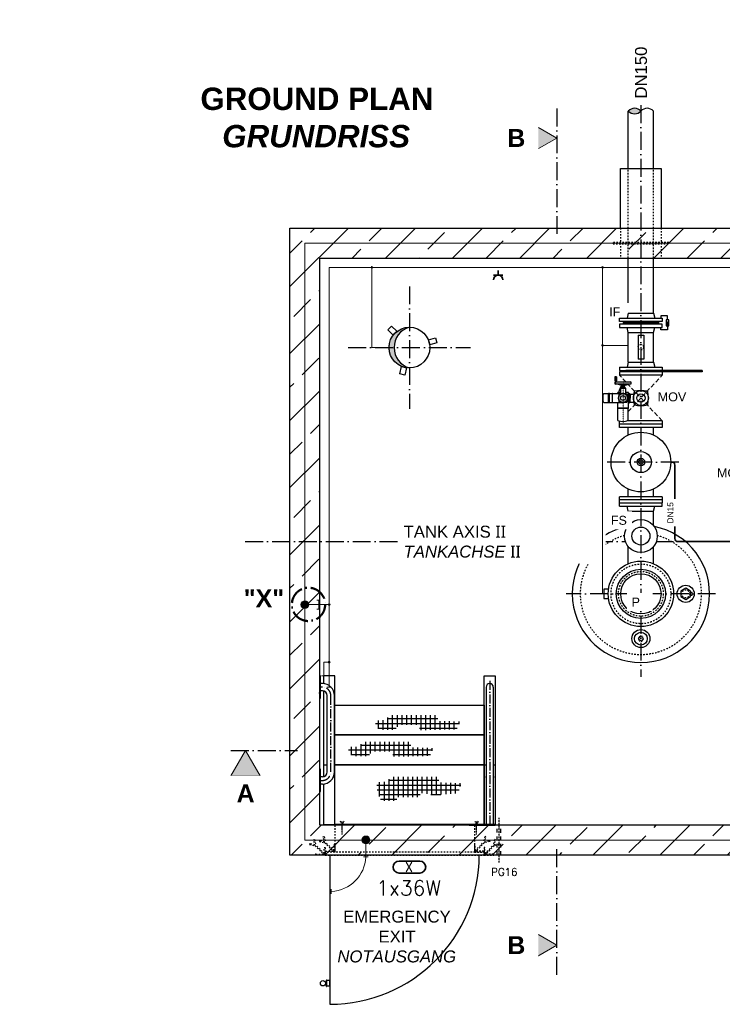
# Model space of a CAD drawing. Header units: millimetres. Extents: x 2605 to 1198744, y 17680 to 73723.
# Tile 607 of 656: x 63358 to 68062, y 40095 to 46691. Entities that reach past the tile are written whole.
import ezdxf
from ezdxf.enums import TextEntityAlignment as Align

# ---------------------------------------------------------------- set-up
doc = ezdxf.new("R2010")
doc.units = ezdxf.units.MM
for name, pattern in [('ACAD_ISO10W100', [18, 12, -3, 0, -3]), ('JIS_02_1.0', [2, 1, -1]), ('STRICHPUNKT', [25.4, 12.7, -6.35, 0, -6.35])]:
    doc.linetypes.add(name, pattern=pattern)
doc.layers.add('0_POL_masch Installation Bestand', color=7, linetype='Continuous')
for name, color, linetype, lineweight in [('Beschriftung', 7, 'Continuous', 9), ('elektro Installation', 7, 'Continuous', 35), ('HO1N2-D50', 4, 'Continuous', 18), ('Verz. Bandstahl 30x3_5mm auf Putz', 1, 'GRENZE2', 18), ('Verz. Bandstahl 30x3_5mm im Beton', 5, 'GRENZE1', 18)]:
    doc.layers.add(name, color=color, linetype=linetype, lineweight=lineweight)
doc.styles.add('LBB3.5M1000', font='isocp.shx', dxfattribs={"height": 3.5})
doc.styles.add('ROMANS', font='ROMANS', dxfattribs={"height": 0.2})
doc.linetypes.add('GRENZE1', pattern='A,6.35,-2.54,[133,ltypeshp.shx,S=2.54,R=0,X=-2.54,Y=0],-2.54,25.4', length=36.83)
doc.linetypes.add('GRENZE2', pattern='A,6.35,-2.54,[132,ltypeshp.shx,S=2.54,R=0,X=-2.54,Y=0],-2.54,25.4', length=36.83)

msp = doc.modelspace()

# ---------------------------------------------------------------- hatches: boundary and pattern name
h = msp.add_hatch()
h.set_pattern_fill('ANSI33', color=256, scale=50, style=0)
h.set_pattern_definition([(45, (150560.63, 46331.4), (-224.5064, 224.5064), []), (45, (150785.13, 46331.4), (-224.5064, 224.5064), [158.75, -79.375])])
h.paths.add_polyline_path([(67517.09828, 45294.77103), (65167.09828, 45294.77103), (65167.09828, 41094.77103), (69267.09828, 41094.77103), (69267.09828, 41294.77103), (65367.09828, 41294.77103), (65367.09828, 45094.77103), (67517.09828, 45094.77103)])
h.paths.add_polyline_path([(68397.09828, 45294.77103), (67517.09828, 45294.77103), (67517.09828, 45094.77103), (68397.09828, 45094.77103)], flags=17)
h.paths.add_polyline_path([(69267.09828, 45294.77103), (68397.09828, 45294.77103), (68397.09828, 45094.77103), (69267.09828, 45094.77103)])
h.paths.add_polyline_path([(71017.09828, 45294.77103), (69267.09828, 45294.77103), (69267.09828, 45094.77103), (71017.09828, 45094.77103)], flags=17)
h.paths.add_polyline_path([(73367.09828, 45294.77103), (71017.09828, 45294.77103), (71017.09828, 45094.77103), (73167.09828, 45094.77103), (73167.09828, 41294.77103), (69267.09828, 41294.77103), (69267.09828, 41094.77103), (73367.09828, 41094.77103)])
h = msp.add_hatch()
h.set_pattern_fill('NET3', color=256)
h.set_pattern_definition([(0, (112636.0068, 47871.1993), (0, 3.175), []), (60, (112636.0068, 47871.1993), (-2.74963066, 1.5875), []), (120, (112636.0068, 47871.1993), (-2.74963066, -1.5875), [])])
h.paths.add_polyline_path([(67399.59828, 44669.77003), (67399.59828, 44651.77003), (67634.59828, 44651.77003), (67634.59828, 44669.77003)])
at = {"linetype": 'Continuous', "ltscale": 10}
h = msp.add_hatch(color=256, dxfattribs=at)
h.dxf.hatch_style = 1
h.paths.add_polyline_path([(67694.60206, 44667.01744), (67689.19165, 44657.64632), (67700.01248, 44657.64632)])
h = msp.add_hatch(color=256)
h.dxf.hatch_style = 1
h.paths.add_polyline_path([(65967.09828, 44631.27103, 0.4142135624), (65830.59828, 44494.77103), (65864.2132, 44494.77103, -0.33466015)])
h.paths.add_polyline_path([(65864.2132, 44494.77103), (65830.59828, 44494.77103, 0.4142135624), (65967.09828, 44358.27103, -0.33466015)])
h = msp.add_hatch()
h.set_pattern_fill('NET', color=253, scale=10)
h.set_pattern_definition([(0, (83825.21, 46231.402), (0, 31.75), []), (90, (83825.21, 46231.402), (-31.75, 2e-15), [])])
h.paths.add_polyline_path([(65738.63431, 41954.71778), (65740.71048, 41996.22601), (65812.33735, 41998.30144), (65833.09872, 42031.50801), (66153.86248, 42031.50801), (66158.01478, 41993.11292), (66307.49689, 41988.96209), (66283.62128, 41937.07678), (66127.9107, 41932.92596), (66035.52246, 41931.88826), (66035.52246, 41966.13256), (65898.49718, 41966.13256), (65868.3931, 41933.96365), (65774.9668, 41933.96365)])
h = msp.add_hatch()
h.set_pattern_fill('NET', color=253, scale=10)
h.set_pattern_definition([(0, (83645.625, 46053.954), (0, 31.75), []), (90, (83645.625, 46053.954), (-31.75, 2e-15), [])])
h.paths.add_polyline_path([(65559.04812, 41777.27004), (65561.1243, 41818.77826), (65632.75117, 41820.85369), (65653.51254, 41854.06026), (65974.2763, 41854.06026), (65978.42859, 41815.66517), (66127.9107, 41811.51434), (66104.03509, 41759.62903), (65948.32451, 41755.47821), (65855.93627, 41754.44051), (65855.93627, 41788.68482), (65718.911, 41788.68482), (65688.80692, 41756.51591), (65595.38061, 41756.51591)])
at = {"layer": 'Beschriftung'}
h = msp.add_hatch(color=256, dxfattribs=at)
h.dxf.hatch_style = 1
h.paths.add_polyline_path([(64869.93442, 41794.77103), (64967.90797, 41625.07586), (64771.96087, 41625.07586)])
at = {"layer": 'Verz. Bandstahl 30x3_5mm auf Putz'}
h = msp.add_hatch(color=256, dxfattribs=at)
h.dxf.hatch_style = 1
edge = h.paths.add_edge_path()
edge.add_arc((65716.46776, 45032.27103), 6.01999, 0, 360)
h = msp.add_hatch(color=256, dxfattribs=at)
h.dxf.hatch_style = 1
edge = h.paths.add_edge_path()
edge.add_arc((67260.46776, 45032.27103), 6.01999, 0, 360)
h = msp.add_hatch(color=256, dxfattribs=at)
h.dxf.hatch_style = 1
edge = h.paths.add_edge_path()
edge.add_arc((67260.46776, 44509.68318), 6.01999, 0, 360)
h = msp.add_hatch(color=256, dxfattribs=at)
h.dxf.hatch_style = 1
edge = h.paths.add_edge_path()
edge.add_arc((65429.59828, 42772.37825), 6.01999, 0, 360)
h = msp.add_hatch(color=256, dxfattribs=at)
h.dxf.hatch_style = 1
edge = h.paths.add_edge_path()
edge.add_arc((65429.59828, 42386.81396), 6.01999, 0, 360)
at = {"layer": 'Verz. Bandstahl 30x3_5mm im Beton'}
h = msp.add_hatch(color=256, dxfattribs=at)
h.dxf.hatch_style = 1
edge = h.paths.add_edge_path()
edge.add_arc((65267.09828, 42772.37825), 26.4653, 0, 360)
h = msp.add_hatch(color=256, dxfattribs=at)
h.dxf.hatch_style = 1
edge = h.paths.add_edge_path()
edge.add_arc((65675.61098, 41195.85865), 26.4653, 0, 360)

# ---------------------------------------------------------------- linework, layer by layer
at = {"linetype": 'ACAD_ISO10W100', "ltscale": 10}
for p, q in [((67517.09828, 46119.28167), (67517.09828, 42288.77103)), ((65967.09828, 44904.77103), (65967.09828, 44084.77103)), ((65557.09828, 44494.77103), (66377.09828, 44494.77103)), ((67771.09768, 43727.77043), (67263.09888, 43727.77043)), ((64867.09828, 43194.77103), (67413.50774, 43194.77103)), ((67620.68882, 43194.77103), (67736.36821, 43194.77103)), ((68017.30459, 42844.77103), (67016.89197, 42844.77103)), ((64771.96087, 41794.77103), (65218.23884, 41794.77103))]:
    msp.add_line(p, q, dxfattribs=at)
for p, q in [((67380.59828, 45294.77103), (67380.59828, 45694.77103)), ((67380.59828, 45694.77103), (67653.59828, 45694.77103)), ((67653.59828, 45694.77103), (67653.59828, 45294.77103)), ((65167.09828, 41094.77103), (65167.09828, 45294.77103)), ((65167.09828, 45294.77103), (73367.09828, 45294.77103)), ((65367.09828, 41294.77103), (65367.09828, 45094.77103)), ((65367.09828, 45094.77103), (73167.09828, 45094.77103)), ((65372.09828, 42294.58968), (65367.09828, 42294.58968)), ((65372.09828, 42144.58968), (65372.09828, 42294.58968)), ((65384.24828, 42243.72907), (65372.09828, 42243.72907)), ((65384.24828, 42195.43968), (65372.09828, 42195.43968)), ((65367.09828, 42147.13578), (65372.09828, 42147.13578)), ((65392.09828, 41699.77103), (65417.09828, 41699.77103)), ((65465.38767, 41699.77103), (65467.09828, 41699.77103)), ((66467.09828, 41699.77103), (66480.44828, 41699.77103)), ((66528.74828, 41699.77103), (66542.09828, 41699.77103)), ((65372.09828, 41669.72907), (65367.09828, 41669.72907)), ((73167.09828, 41294.77103), (65367.09828, 41294.77103)), ((73367.09828, 41094.77103), (65167.09828, 41094.77103))]:
    msp.add_line(p, q)
at = {"linetype": 'JIS_02_1.0', "ltscale": 10}
for p, q in [((67380.59828, 45294.77103), (67380.59828, 45094.77103)), ((67653.59828, 45294.77103), (67653.59828, 45094.77103)), ((65467.09828, 41294.77103), (65467.09828, 41114.77103)), ((66402.09828, 41294.77103), (66402.09828, 41114.77103))]:
    msp.add_line(p, q, dxfattribs=at)
at = {"linetype": 'Continuous', "ltscale": 10}
for p, q in [((67432.94828, 44724.77003), (67432.94788, 45094.77103)), ((67601.24788, 44724.77003), (67601.24788, 45094.77103)), ((67601.24828, 44724.77003), (67609.59828, 44691.77003)), ((67634.59828, 44669.77003), (67634.59828, 44651.77003)), ((67432.94828, 44596.77003), (67424.59828, 44629.77003)), ((67432.94788, 44396.77003), (67432.94788, 44596.77003)), ((67432.94788, 44596.77003), (67601.24788, 44596.77003)), ((67432.94828, 44596.77003), (67601.24828, 44596.77003)), ((67601.24788, 44396.77003), (67601.24788, 44596.77003)), ((67601.24828, 44596.77003), (67609.59828, 44629.77003)), ((67432.94788, 44396.77003), (67424.59788, 44363.77003)), ((67432.94788, 44396.77003), (67601.24788, 44396.77003)), ((67601.24788, 44396.77003), (67609.59788, 44363.77003)), ((67374.59788, 44363.77003), (67374.59788, 44341.77003)), ((67374.59788, 44363.77003), (67659.59788, 44363.77003)), ((67374.59788, 44341.77003), (67417.09868, 44341.77003)), ((67927.09788, 44331.77003), (67374.59788, 44331.77003)), ((67374.59788, 44331.77003), (67374.59788, 44309.77003)), ((67417.09868, 44331.77003), (67417.09868, 44341.77003)), ((67927.09788, 44341.77003), (67417.09868, 44341.77003)), ((67659.59788, 44363.77003), (67659.59788, 44341.77003)), ((67659.59788, 44331.77003), (67659.59788, 44309.77003)), ((67927.09788, 44341.77003), (67927.09788, 44331.77003)), ((67659.59788, 44309.77003), (67374.59788, 44309.77003)), ((67374.59868, 43959.77023), (67374.59868, 44002.6813)), ((67659.59788, 44003.77003), (67423.73309, 44003.77003)), ((67659.59788, 44003.77003), (67659.59788, 43959.77023)), ((67659.59788, 43981.77003), (67374.59788, 43981.77003)), ((67659.59788, 43959.77023), (67374.59868, 43959.77023)), ((67432.94828, 43909.2053), (67432.94828, 43959.77023)), ((67601.2492, 43909.20488), (67601.24828, 43959.77176)), ((67432.94828, 43495.77073), (67432.94828, 43546.33575)), ((67601.25672, 43495.77226), (67601.2558, 43546.33924)), ((67374.59828, 43454.77103), (67374.59868, 43473.77103)), ((67659.59788, 43495.77073), (67374.59868, 43495.77073)), ((67374.59868, 43473.77103), (67374.59868, 43495.77073)), ((67659.59788, 43473.77103), (67374.59868, 43473.77103)), ((67659.59788, 43495.77073), (67659.59788, 43473.77103)), ((67659.59788, 43473.77103), (67659.59788, 43454.77103)), ((67374.59828, 43454.77103), (67659.59828, 43454.77103)), ((67374.59828, 43432.77103), (67374.59828, 43454.77103)), ((67374.59828, 43432.77103), (67659.59828, 43432.77103)), ((67432.94828, 43399.77103), (67424.59828, 43432.77103)), ((67601.24828, 43399.77103), (67609.59828, 43432.77103)), ((67659.59828, 43432.77103), (67659.59828, 43454.77103)), ((67432.94828, 43302.61436), (67432.94828, 43399.77103)), ((67432.94828, 43399.77103), (67601.24828, 43399.77103)), ((67601.24828, 43302.61436), (67601.24828, 43399.77103)), ((67432.94828, 43046.95851), (67432.94828, 43160.9277)), ((67601.24828, 43046.95851), (67601.24828, 43160.9277))]:
    msp.add_line(p, q, dxfattribs=at)
at = {"linetype": 'ACAD_ISO10W100', "lineweight": 18, "ltscale": 2.5}
for p, q in [((67416.95297, 44264.29404), (67374.59788, 44309.77003)), ((67432.1372, 44065.54908), (67659.59788, 44309.77003)), ((67659.59788, 44003.77003), (67432.14104, 44247.98685))]:
    msp.add_line(p, q, dxfattribs=at)
at = {"lineweight": 35}
for p, q in [((67717.09778, 43727.77053), (67724.76807, 43727.77053)), ((67744.76807, 43707.77053), (67744.76807, 43214.77103)), ((67764.76807, 43194.77103), (68144.81719, 43194.77103))]:
    msp.add_line(p, q, dxfattribs=at)
at = {"linetype": 'ACAD_ISO10W100', "ltscale": 5}
msp.add_line((65384.24828, 42219.58968), (65372.09828, 42219.58968), dxfattribs=at)
at = {"linetype": 'JIS_02_1.0', "ltscale": 5}
for p, q in [((65465.38767, 42001.57202), (65467.09828, 42001.57202)), ((65458.49708, 41619.00725), (65467.09828, 41619.00725)), ((66467.09828, 41619.00725), (66480.44828, 41619.00725)), ((66528.74828, 41619.00725), (66542.09828, 41619.00725))]:
    msp.add_line(p, q, dxfattribs=at)
at = {"linetype": 'ACAD_ISO10W100', "ltscale": 0.5}
for p, q in [((65517.09828, 41299.72341), (65504.39249, 41321.73049)), ((65529.80408, 41321.73049), (65517.09828, 41299.72341)), ((65517.09828, 41231.60305), (65517.09828, 41318.60948)), ((66404.39249, 41321.73049), (66417.09828, 41299.72341)), ((66417.09828, 41299.72341), (66429.80408, 41321.73049)), ((66417.09828, 41231.60305), (66417.09828, 41318.60948))]:
    msp.add_line(p, q, dxfattribs=at)
at = {"linetype": 'ACAD_ISO10W100'}
msp.add_line((66567.09828, 41044.77103), (66567.09828, 41344.77103), dxfattribs=at)
at = {"linetype": 'JIS_02_1.0', "ltscale": 25}
for p, q in [((66554.59828, 41094.77103), (66554.59828, 41294.77103)), ((66579.59795, 41094.6799), (66579.59795, 41294.6799))]:
    msp.add_line(p, q, dxfattribs=at)
at = {"linetype": 'JIS_02_1.0', "ltscale": 10}
for points in [[(67330.59828, 45189.77103), (67703.59828, 45189.77103), (67703.59828, 45199.77103), (67330.59828, 45199.77103)], [(65402.09828, 41094.77103), (66467.09828, 41094.77103), (66467.09828, 41114.77103), (65402.09828, 41114.77103)]]:
    msp.add_lwpolyline(points, close=True, dxfattribs=at)
at = {"linetype": 'Continuous', "ltscale": 10}
for points in [[(67694.60206, 44681.01779), (67694.60206, 44707.44259), (67650.05558, 44707.44259), (67650.05558, 44691.77003)], [(67694.60206, 44660.77003), (67694.60206, 44614.09747), (67650.05558, 44614.09747), (67650.05558, 44629.77003)]]:
    msp.add_lwpolyline(points, dxfattribs=at)
for points in [[(67685.61107, 44640.52227), (67703.59306, 44640.52227), (67703.59306, 44681.01779), (67685.61107, 44681.01779)], [(67694.60206, 44667.01744), (67689.19165, 44657.64632), (67700.01248, 44657.64632)], [(67501.57008, 44574.76086), (67497.74359, 44574.76086), (67497.74359, 44418.7792), (67501.57008, 44418.7792)], [(67501.57008, 44576.76983), (67536.32599, 44576.76983), (67536.32599, 44416.77023), (67501.57008, 44416.77023)]]:
    msp.add_lwpolyline(points, close=True, dxfattribs=at)
for points in [[(65847.59724, 44639.02081), (65882.95258, 44603.66547), (65858.20384, 44578.91674), (65822.8485, 44614.27208)], [(66151.77278, 44526.13708), (66103.47649, 44513.19613), (66094.41782, 44547.00353), (66142.71412, 44559.94448)], [(65901.92483, 44319.1552), (65914.86578, 44367.45149), (65948.67318, 44358.39282), (65935.73223, 44310.09653)], [(67817.09828, 42807.82061), (67849.09828, 42826.29582), (67849.09828, 42863.24624), (67817.09828, 42881.72145), (67785.09828, 42863.24624), (67785.09828, 42826.29582)], [(66542.09828, 41299.72341), (66467.09828, 41299.72341), (66467.09828, 42294.58968), (66542.09828, 42294.58968)], [(66467.09828, 41899.72341), (65467.09828, 41899.72341), (65467.09828, 42099.6758), (66467.09828, 42099.6758)], [(66467.09828, 41699.77103), (65467.09828, 41699.77103), (65467.09828, 41899.72341), (66467.09828, 41899.72341)], [(66467.09828, 41299.72341), (65467.09828, 41299.72341), (65467.09828, 41699.72341), (66467.09828, 41699.72341)], [(65392.09828, 41299.72341), (65567.09828, 41299.72341), (65567.09828, 41294.77103), (65392.09828, 41294.77103)], [(66542.09828, 41299.72341), (66367.09828, 41299.72341), (66367.09828, 41294.77103), (66542.09828, 41294.77103)], [(65409.00631, 40214.99602), (65412.51415, 40214.99602), (65412.51415, 40256.65736), (65409.00631, 40256.65736)], [(65412.51415, 40218.14961), (65434.59828, 40218.14961), (65434.59828, 40253.50376), (65412.51415, 40253.50376)]]:
    msp.add_lwpolyline(points, close=True)
for points in [[(67300.48892, 42877.04153), (67269.82775, 42877.04153), (67269.82775, 42812.50053), (67300.48892, 42812.50053)], [(67849.09828, 42836.57304), (67860.39426, 42836.57304), (67860.39426, 42852.96902), (67849.09828, 42852.96902)], [(65392.09828, 41570.97031), (65392.09828, 41299.72341), (65467.09828, 41299.72341), (65467.09828, 42294.58968), (65392.09828, 42294.58968), (65392.09828, 42243.34845)], [(65392.09828, 42194.48796), (65392.09828, 41619.8308)], [(65404.64857, 40241.87497), (65409.00631, 40241.87497), (65409.00631, 40229.7784), (65404.64857, 40229.7784)]]:
    msp.add_lwpolyline(points)
at = {"linetype": 'JIS_02_1.0', "ltscale": 5}
msp.add_lwpolyline([(67498.62307, 42544.77103), (67507.86068, 42528.77103), (67526.33589, 42528.77103), (67535.57349, 42544.77103), (67526.33589, 42560.77103), (67507.86068, 42560.77103)], close=True, dxfattribs=at)
at = {"linetype": 'JIS_02_1.0', "ltscale": 10}
for points in [[(65334.11553, 41162.75379), (65300.49759, 41171.76168), (65298.94468, 41165.96613), (65336.80525, 41155.82142)], [(65335.66844, 41156.95823), (65325.10763, 41196.37172), (65330.90318, 41197.92464), (65341.04789, 41160.06406)], [(65399.11553, 41182.75379), (65365.49759, 41191.76168), (65363.94468, 41185.96613), (65401.80525, 41175.82142)], [(65400.66844, 41176.95823), (65390.10763, 41216.37172), (65395.90318, 41217.92464), (65406.04789, 41180.06406)], [(65400.66844, 41176.95823), (65457.80539, 41119.82128), (65462.04803, 41124.06392), (65406.04789, 41180.06406)], [(66468.52812, 41176.95823), (66411.39118, 41119.82128), (66407.14853, 41124.06392), (66463.14867, 41180.06406)], [(66468.52812, 41176.95823), (66479.08894, 41216.37172), (66473.29338, 41217.92464), (66463.14867, 41180.06406)], [(66470.08104, 41182.75379), (66503.69897, 41191.76168), (66505.25189, 41185.96613), (66467.39131, 41175.82142)], [(66533.52812, 41156.95823), (66544.08894, 41196.37172), (66538.29338, 41197.92464), (66528.14867, 41160.06406)], [(66535.08104, 41162.75379), (66568.69897, 41171.76168), (66570.25189, 41165.96613), (66532.39131, 41155.82142)], [(65335.66844, 41156.95823), (65392.80539, 41099.82128), (65397.04803, 41104.06392), (65341.04789, 41160.06406)], [(66533.52812, 41156.95823), (66476.39118, 41099.82128), (66472.14853, 41104.06392), (66528.14867, 41160.06406)]]:
    msp.add_lwpolyline(points, dxfattribs=at)
for points in [[(65467.09828, 41164.77103), (65467.09828, 41114.77103), (65402.09828, 41114.77103), (65402.09828, 41117.27103, -0.4142135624), (65404.59828, 41119.77103), (65457.09828, 41119.77103, 0.4142135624), (65462.09828, 41124.77103), (65462.09828, 41162.27103, -0.4142135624), (65464.59828, 41164.77103)], [(66402.09828, 41164.77103), (66402.09828, 41114.77103), (66467.09828, 41114.77103), (66467.09828, 41117.27103, 0.4142135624), (66464.59828, 41119.77103), (66412.09828, 41119.77103, -0.4142135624), (66407.09828, 41124.77103), (66407.09828, 41162.27103, 0.4142135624), (66404.59828, 41164.77103)], [(65402.09828, 41144.77103), (65402.09828, 41094.77103), (65337.09828, 41094.77103), (65337.09828, 41097.27103, -0.4142135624), (65339.59828, 41099.77103), (65392.09828, 41099.77103, 0.4142135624), (65397.09828, 41104.77103), (65397.09828, 41142.27103, -0.4142135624), (65399.59828, 41144.77103)], [(66467.09828, 41144.77103), (66467.09828, 41094.77103), (66532.09828, 41094.77103), (66532.09828, 41097.27103, 0.4142135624), (66529.59828, 41099.77103), (66477.09828, 41099.77103, -0.4142135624), (66472.09828, 41104.77103), (66472.09828, 41142.27103, 0.4142135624), (66469.59828, 41144.77103)]]:
    msp.add_lwpolyline(points, format="xyb", close=True, dxfattribs=at)
for centre, radius in [((65967.09828, 44494.77103), 136.5), ((67517.09828, 42844.77103), 165), ((67517.09828, 42844.77103), 135), ((67817.09828, 42844.77103), 57.5), ((67517.09828, 42544.77103), 60.31266), ((67517.09828, 42544.77103), 43.0192), ((65388.17564, 40235.82669), 17.54819)]:
    msp.add_circle(centre, radius)
for centre, radius in [((67517.09828, 44496.77003), 18), ((67517.09828, 42844.77103), 200), ((67517.09828, 42844.77103), 150), ((67817.09828, 42844.77103), 26.9)]:
    msp.add_circle(centre, radius, dxfattribs=at)
at = {"linetype": 'Continuous', "ltscale": 10}
for centre, radius in [((67517.09828, 43727.77053), 199.9995), ((67517.09828, 43727.77043), 70.37313), ((67517.09828, 43727.77048), 24.99975), ((67517.09828, 43727.77048), 14.99995), ((67517.09828, 43231.77103), 110), ((67517.09828, 43231.77103), 60)]:
    msp.add_circle(centre, radius, dxfattribs=at)
at = {"linetype": 'ACAD_ISO10W100', "lineweight": 50, "ltscale": 10}
msp.add_circle((65291.5386, 42773.82339), 111.5003, dxfattribs=at)
at = {"linetype": 'JIS_02_1.0', "ltscale": 5}
msp.add_circle((67517.09828, 42544.77103), 13.45, dxfattribs=at)
for centre, radius, start, end in [((66006.20458, 44494.77103), 141.99138, 105.986638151, 254.013361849), ((67517.09828, 42844.77103), 460, 101.191938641, 78.808061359), ((65384.24828, 42162.58968), 81.13939, 0, 90), ((66504.59828, 42219.58968), 24.15, 0, 180), ((65384.24828, 42162.58968), 32.85, 0, 90)]:
    msp.add_arc(centre, radius, start, end)
at = {"lineweight": 35}
for centre, start, end in [((67724.76807, 43707.77053), 0, 90), ((67764.76807, 43214.77103), 180, 270)]:
    msp.add_arc(centre, 20, start, end, dxfattribs=at)
at = {"linetype": 'JIS_02_1.0', "ltscale": 10}
msp.add_arc((67517.09828, 42844.77103), 406, 105.710174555, 74.289825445, dxfattribs=at)
at = {"linetype": 'ACAD_ISO10W100', "ltscale": 5}
msp.add_arc((65384.24828, 42162.58968), 57, 0, 90, dxfattribs=at)
at = {"layer": '0_POL_masch Installation Bestand'}
for p, q in [((67353.86194, 44299.39255), (67342.71956, 44299.39255)), ((67342.71956, 44299.39255), (67342.71956, 44277.10778)), ((67342.71956, 44277.10778), (67344.97897, 44264.29404)), ((67353.86194, 44277.10778), (67342.71956, 44277.10778)), ((67351.60253, 44264.29404), (67344.97897, 44264.29404)), ((67348.29075, 44264.29404), (67446.34374, 44264.29404)), ((67353.86194, 44277.10778), (67351.60253, 44264.29404)), ((67353.86194, 44299.39255), (67353.86194, 44277.10778)), ((67348.29075, 44250.92318), (67446.34374, 44250.92318)), ((67388.96045, 44240.89503), (67351.5349, 44250.92318)), ((67380.60367, 44223.06722), (67383.38926, 44225.85281)), ((67380.60367, 44223.06722), (67414.03082, 44223.06722)), ((67380.60367, 44223.06722), (67380.60367, 44186.01879)), ((67383.38926, 44228.63841), (67411.24522, 44228.63841)), ((67383.38926, 44225.85281), (67383.38926, 44228.63841)), ((67383.38926, 44225.85281), (67411.24522, 44225.85281)), ((67388.96045, 44250.92318), (67388.96045, 44240.89503)), ((67405.67403, 44240.89503), (67388.96045, 44240.89503)), ((67388.96045, 44239.78079), (67388.96045, 44228.63841)), ((67405.67403, 44239.78079), (67388.96045, 44239.78079)), ((67391.74605, 44240.89503), (67391.74605, 44239.78079)), ((67402.88844, 44240.89503), (67402.88844, 44239.78079)), ((67405.67403, 44250.92318), (67405.67403, 44240.89503)), ((67405.67403, 44240.89503), (67443.09958, 44250.92318)), ((67405.67403, 44239.78079), (67405.67403, 44228.63841)), ((67411.24522, 44225.85281), (67411.24522, 44228.63841)), ((67414.03082, 44223.06722), (67411.24522, 44225.85281)), ((67414.03082, 44223.06722), (67414.03082, 44185.01173)), ((67264.16574, 44133.09246), (67264.16574, 44180.44759)), ((67269.73694, 44186.01879), (67301.12155, 44186.01879)), ((67301.12155, 44124.73567), (67301.12155, 44188.80438)), ((67301.12155, 44188.80438), (67306.69274, 44188.80438)), ((67303.90714, 44188.80438), (67303.90714, 44124.73567)), ((67306.69274, 44124.73567), (67306.69274, 44188.80438)), ((67306.69274, 44186.01879), (67325.24963, 44186.01879)), ((67325.24963, 44188.80438), (67328.03523, 44188.80438)), ((67325.24963, 44188.80438), (67325.24963, 44124.73567)), ((67328.03523, 44124.73567), (67328.03523, 44188.80438)), ((67328.03523, 44186.01879), (67397.31724, 44186.01879)), ((67361.66161, 44186.01879), (67361.66161, 44194.65413)), ((67380.60367, 44194.65413), (67361.66161, 44194.65413)), ((67380.60367, 44192.98278), (67361.66161, 44192.98278)), ((67432.97288, 44194.65413), (67414.03082, 44194.65413)), ((67432.97288, 44192.98278), (67414.03082, 44192.98278)), ((67432.97288, 44085.80833), (67432.97288, 44194.65413)), ((67432.97288, 44190.19718), (67439.10119, 44190.19718)), ((67439.10118, 44123.34287), (67439.10119, 44156.77002)), ((67439.10119, 44190.19718), (67439.10119, 44156.77002)), ((67439.10119, 44187.41158), (67441.88678, 44187.41158)), ((67441.88678, 44187.41158), (67441.88678, 44156.77002)), ((67441.88678, 44187.41158), (67445.82621, 44183.47216)), ((67441.88678, 44126.12846), (67441.88678, 44156.77002)), ((67445.82621, 44183.47216), (67445.82621, 44156.77002)), ((67445.82621, 44183.47216), (67468.45585, 44183.47216)), ((67445.82621, 44130.06789), (67445.82621, 44156.77002)), ((67269.73694, 44127.52126), (67301.12155, 44127.52126)), ((67306.69274, 44124.73567), (67301.12155, 44124.73567)), ((67306.69274, 44127.52126), (67325.24963, 44127.52126)), ((67328.03523, 44124.73567), (67325.24963, 44124.73567)), ((67328.03523, 44127.52126), (67397.31724, 44127.52126)), ((67361.66161, 44085.80833), (67361.66161, 44127.52126)), ((67432.97288, 44088.59392), (67361.66161, 44088.59392)), ((67432.97288, 44085.80833), (67361.66161, 44085.80833)), ((67362.49729, 44006.93494), (67362.49729, 44085.80833)), ((67432.1372, 44006.93494), (67432.1372, 44085.80833)), ((67432.97287, 44123.34287), (67439.10118, 44123.34287)), ((67439.10118, 44126.12846), (67441.88678, 44126.12846)), ((67441.88678, 44126.12846), (67445.82621, 44130.06789)), ((67445.82621, 44130.06789), (67468.45585, 44130.06789))]:
    msp.add_line(p, q, dxfattribs=at)
at = {"layer": '0_POL_masch Installation Bestand', "linetype": 'STRICHPUNKT', "lineweight": 18, "ltscale": 0.1}
for p, q in [((67348.29075, 44244.32288), (67348.29075, 44302.87031)), ((67397.31724, 44272.67226), (67397.31724, 43991.42995)), ((67348.29075, 44250.92318), (67346.27092, 44247.42474)), ((67348.29075, 44250.92318), (67350.31058, 44247.42474))]:
    msp.add_line(p, q, dxfattribs=at)
at = {"layer": '0_POL_masch Installation Bestand'}
for centre, radius in [((67397.31724, 44156.77002), 29.24876), ((67397.31724, 44156.77002), 16.24931), ((67517.09788, 44156.77003), 27.85597)]:
    msp.add_circle(centre, radius, dxfattribs=at)
for centre, radius, start, end in [((67348.29075, 44257.60861), 6.68543, 90, 270), ((67446.34374, 44257.60861), 6.68543, 270, 90), ((67517.09788, 44156.77002), 154.60059, 146.875297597, 165.815504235), ((67705.57987, 44156.77004), 238.62272, 169.41081001, 190.589197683), ((67473.75904, 44200.10886), 2.7856, 100.589196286, 169.41081001), ((67517.09789, 43968.28804), 238.62272, 79.410808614, 100.589196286), ((67560.43672, 44200.10887), 2.7856, 10.589194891, 79.410808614), ((67269.73694, 44180.44759), 5.57119, 90, 180), ((67269.73694, 44133.09246), 5.57119, 180, 270), ((67507.26507, 44156.77003), 139.19659, 169.41081001, 190.589197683), ((67372.03626, 44182.05101), 1.62493, 100.589196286, 169.41081001), ((67397.31725, 44046.8222), 139.19659, 79.410808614, 100.589196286), ((67422.59823, 44182.05101), 1.62493, 10.589194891, 79.410808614), ((67287.36942, 44156.77002), 139.19659, 349.410808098, 10.589194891), ((67372.03626, 44131.48904), 1.62493, 190.589197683, 259.410811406), ((67397.31723, 44266.71785), 139.19659, 259.410811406, 280.589198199), ((67422.59823, 44131.48904), 1.62493, 280.589198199, 349.410808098), ((67473.75905, 44113.43119), 2.7856, 190.589197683, 259.410811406), ((67517.09786, 44345.25202), 238.62272, 259.410811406, 280.589198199), ((67560.43672, 44113.4312), 2.7856, 280.589198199, 349.410808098), ((67397.31724, 44086.6553), 86.9929, 246.405440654, 293.594559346)]:
    msp.add_arc(centre, radius, start, end, dxfattribs=at)
at = {"layer": 'Beschriftung'}
msp.add_lwpolyline([(64869.93442, 41794.77103), (64967.90797, 41625.07586), (64771.96087, 41625.07586)], close=True, dxfattribs=at)
at = {"layer": 'elektro Installation'}
for p, q in [((66561.51975, 44979.24811), (66561.51975, 45010.48349)), ((66530.28437, 44979.24811), (66592.75514, 44979.24811))]:
    msp.add_line(p, q, dxfattribs=at)
at = {"layer": 'elektro Installation', "color": 7, "linetype": 'Continuous', "ltscale": 100}
for p, q in [((65898.01182, 41054.1784), (66036.18474, 41054.1784)), ((65898.01182, 40974.1784), (66036.18474, 40974.1784))]:
    msp.add_line(p, q, dxfattribs=at)
at = {"layer": 'elektro Installation'}
msp.add_arc((66561.51975, 44948.01272), 31.23539, 0, 180, dxfattribs=at)
at = {"layer": 'elektro Installation', "color": 7, "linetype": 'Continuous', "ltscale": 100}
for centre, start, end in [((65898.01182, 41014.1784), 90, 270), ((66036.18474, 41014.1784), 270, 90)]:
    msp.add_arc(centre, 40, start, end, dxfattribs=at)
at = {"layer": 'HO1N2-D50', "linetype": 'Continuous'}
msp.add_line((65660.61098, 41082.44351), (65690.61098, 41082.44351), dxfattribs=at)
at = {"layer": 'HO1N2-D50'}
msp.add_line((65444.07592, 40865.59706), (65444.07592, 40835.59706), dxfattribs=at)
msp.add_arc((65431.7484, 41094.77103), 244.17397, 272.893900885, 357.106099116, dxfattribs=at)
at = {"layer": 'Verz. Bandstahl 30x3_5mm auf Putz', "ltscale": 2}
for p, q in [((65429.59828, 45032.27103), (65429.59828, 42218.50042)), ((65429.59828, 45032.27103), (71989.49197, 45032.27103)), ((65716.46776, 44494.77103), (65716.46776, 45032.27103)), ((65716.46776, 44494.77103), (65829.66089, 44494.77103)), ((67260.46776, 44509.68318), (67429.30352, 44509.68318)), ((67260.46776, 42844.77103), (67297.16089, 42844.77103)), ((65429.59828, 42386.81396), (65394.47124, 42386.81396)), ((65394.47124, 42386.81396), (65394.47124, 42296.4))]:
    msp.add_line(p, q, dxfattribs=at)
at = {"layer": 'Verz. Bandstahl 30x3_5mm auf Putz'}
for p, q in [((65829.66089, 44509.77103), (65829.66089, 44479.77103)), ((67429.30352, 44524.68318), (67429.30352, 44494.68318)), ((67297.16089, 42859.77103), (67297.16089, 42829.77103)), ((65379.47124, 42296.4), (65409.47124, 42296.4)), ((65414.59828, 42218.50042), (65444.59828, 42218.50042))]:
    msp.add_line(p, q, dxfattribs=at)
at = {"layer": 'Verz. Bandstahl 30x3_5mm auf Putz', "linetype": 'Continuous', "ltscale": 2}
msp.add_line((65361.64915, 42772.37825), (65429.59828, 42772.37825), dxfattribs=at)
at = {"layer": 'Verz. Bandstahl 30x3_5mm auf Putz', "linetype": 'Continuous'}
for centre in [(65716.46776, 45032.27103), (67260.46776, 45032.27103), (67260.46776, 44509.68318), (65429.59828, 42772.37825), (65429.59828, 42386.81396)]:
    msp.add_circle(centre, 6.01999, dxfattribs=at)
at = {"layer": 'Verz. Bandstahl 30x3_5mm im Beton', "ltscale": 15}
for p, q in [((73267.09828, 45194.77103), (65267.09828, 45194.77103)), ((65267.09828, 41194.77103), (73267.09828, 41194.77103)), ((65675.61098, 41082.44351), (65675.61098, 41194.77103))]:
    msp.add_line(p, q, dxfattribs=at)
at = {"layer": 'Verz. Bandstahl 30x3_5mm im Beton', "linetype": 'Continuous'}
msp.add_line((65267.09828, 42772.37825), (65361.64915, 42772.37825), dxfattribs=at)
msp.add_lwpolyline([(65346.64915, 42742.37825), (65361.64915, 42742.37825), (65361.64915, 42802.37825), (65346.64915, 42802.37825)], dxfattribs=at)
at = {"layer": 'Verz. Bandstahl 30x3_5mm im Beton', "linetype": 'Continuous', "ltscale": 15}
for centre in [(65267.09828, 42772.37825), (65675.61098, 41195.85865)]:
    msp.add_circle(centre, 26.4653, dxfattribs=at)

# ---------------------------------------------------------------- texts
at = {"insert": (64857.56828, 42874.57582), "char_height": 120, "width": 198.2103008, "attachment_point": 1, "style": 'LBB3.5M1000', "bg_fill": 2}
msp.add_mtext('{\\fArial|b1|i0|c0|p34;"X"}', dxfattribs=at)
at = {"layer": 'Beschriftung', "insert": (65492.06756, 40722.25323), "char_height": 80, "width": 773.5161683, "attachment_point": 1, "style": 'LBB3.5M1000', "bg_fill": 2}
msp.add_mtext('\\pi31.451;{\\fArial|b0|i0|c0|p34;EMERGENCY \\P\\pi268.1;EXIT\\P\\pi-7.2665;\\fArial|b0|i1|c0|p34;NOTAUSGANG}', dxfattribs=at)
at = {"layer": 'elektro Installation', "color": 7, "linetype": 'Continuous', "ltscale": 100, "style": 'ROMANS'}
msp.add_text('X', height=64.9999, dxfattribs=at).set_placement((65963.90878, 41047.6517), align=Align.TOP_CENTER)
msp.add_text('PG16', height=50, dxfattribs=at).set_placement((66514.87665, 41006.30565), align=Align.TOP_LEFT)
at = {"layer": 'elektro Installation', "linetype": 'Continuous', "ltscale": 100, "style": 'ROMANS'}
msp.add_text('1x36W', height=100, dxfattribs=at).set_placement((65744.76074, 40924.19698), align=Align.TOP_LEFT)

# ---------------------------------------------------------------- next in the draw order: hatches: boundary and pattern name
at = {"layer": 'Beschriftung'}
h = msp.add_hatch(color=256, dxfattribs=at)
h.dxf.hatch_style = 1
h.paths.add_polyline_path([(66953.37957, 40490.78871), (66783.68439, 40392.81516), (66783.68439, 40588.76227)])

# ---------------------------------------------------------------- next in the draw order: linework, layer by layer
at = {"linetype": 'ACAD_ISO10W100', "ltscale": 10}
msp.add_line((66953.37957, 40292.94507), (66953.37957, 41144.77103), dxfattribs=at)
msp.add_line((65434.59828, 41094.77103), (65434.59828, 40094.77103))
msp.add_arc((65434.59828, 41094.77103), 1000, 270, 0)
at = {"layer": 'Beschriftung'}
msp.add_lwpolyline([(66953.37957, 40490.78871), (66783.68439, 40392.81516), (66783.68439, 40588.76227)], close=True, dxfattribs=at)

# ---------------------------------------------------------------- next in the draw order: texts
at = {"layer": 'Beschriftung', "attachment_point": 1, "style": 'LBB3.5M1000', "bg_fill": 2}
for s, insert, char_height, width in [('\\pi74.897;{\\fArial|b1|i0|c0|p34;GROUND PLAN\\L\\P\\pi221.06;\\fArial|b1|i1|c0|p34;\\lGRUNDRISS}', (64492.72778, 46236.51791), 150, 1682.9463594), ('{\\fArial|b0|i0|c0|p34;TANK AXIS \\fSegoe UI|b0|i0|c0|p34;II\\fArial|b0|i0|c0|p34;\\P\\fArial|b0|i1|c0|p34;TANKACHSE \\fSegoe UI|b0|i0|c0|p34;II}', (65928.07482, 43301.28187), 80, 1314.0157142), ('\\pi37.769;{\\fArial|b1|i0|c0|p34;A}', (64771.96087, 41567.50314), 120, 195.9471091)]:
    msp.add_mtext(s, dxfattribs=dict(at, insert=insert, char_height=char_height, width=width))
at = {"layer": 'Beschriftung', "color": 1, "char_height": 60, "width": 111.9584505, "attachment_point": 1, "style": 'LBB3.5M1000', "bg_fill": 2}
for s, insert in [('{\\fArial|b0|i0|c0|p34;\\C256;IF}', (67304.74973, 44764.04856)), ('{\\fArial|b0|i0|c0|p34;\\C256;MOV}', (67630.00772, 44194.4001)), ('{\\fArial|b0|i0|c0|p34;\\C256;MOV}', (68026.89168, 43685.01591))]:
    msp.add_mtext(s, dxfattribs=dict(at, insert=insert))
at = {"layer": 'Beschriftung', "insert": (67694.16984, 43316.37398), "char_height": 40, "width": 144.484593, "attachment_point": 1, "rotation": 90, "style": 'LBB3.5M1000', "bg_fill": 2}
msp.add_mtext('{\\fArial|b0|i0|c0|p34;DN15}', dxfattribs=at)

# ---------------------------------------------------------------- next in the draw order: hatches: boundary and pattern name
h = msp.add_hatch(color=256)
h.dxf.hatch_style = 1
h.paths.add_polyline_path([(67517.09828, 46079.48033, 0.4305700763), (67432.94868, 46079.48033, 0.4305700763)])
h = msp.add_hatch()
h.set_pattern_fill('NET', color=253, scale=10)
h.set_pattern_definition([(0, (83833.516, 45818.395), (0, 31.75), []), (90, (83833.516, 45818.395), (-31.75, 2e-15), [])])
h.paths.add_polyline_path([(65746.93884, 41541.71079), (65749.01502, 41583.21902), (65820.64189, 41585.29445), (65841.40326, 41618.50102), (66162.16702, 41618.50102), (66166.31932, 41580.10593), (66315.80142, 41575.9551), (66290.59003, 41509.32428), (66133.66012, 41496.96678), (66042.60766, 41510.6746), (66032.6172, 41482.68025), (65895.59192, 41482.68025), (65871.92776, 41458.11168), (65778.50145, 41458.11168)])
at = {"layer": 'Beschriftung'}
h = msp.add_hatch(color=256, dxfattribs=at)
h.dxf.hatch_style = 1
h.paths.add_polyline_path([(66953.37957, 45898.75335), (66783.68439, 45996.7269), (66783.68439, 45800.77979)])

# ---------------------------------------------------------------- next in the draw order: linework, layer by layer
at = {"linetype": 'ACAD_ISO10W100', "ltscale": 10}
msp.add_line((66953.37957, 46096.59699), (66953.37957, 45244.77103), dxfattribs=at)
at = {"linetype": 'Continuous', "ltscale": 10}
for p, q in [((67432.94788, 45694.77103), (67432.94868, 46079.48033)), ((67601.24788, 45694.77103), (67601.24788, 46079.48033)), ((67399.59828, 44669.77003), (67399.59828, 44651.77003)), ((67432.94828, 44724.77003), (67424.59828, 44691.77003)), ((67432.94828, 44724.77003), (67601.24828, 44724.77003))]:
    msp.add_line(p, q, dxfattribs=at)
at = {"linetype": 'JIS_02_1.0', "ltscale": 10}
for p, q in [((67432.94788, 45094.77103), (67432.94788, 45694.77103)), ((67601.24788, 45094.77103), (67601.24788, 45694.77103))]:
    msp.add_line(p, q, dxfattribs=at)
for p, q in [((66480.44828, 42219.58968), (66480.44828, 41299.72341)), ((66528.74828, 42219.58968), (66528.74828, 41299.72341)), ((65417.09828, 41651.72907), (65417.09828, 42162.58968)), ((65465.38767, 41651.72907), (65465.38767, 42162.58968)), ((65372.09828, 41519.72907), (65372.09828, 41669.72907)), ((65384.24828, 41618.87907), (65372.09828, 41618.87907)), ((65384.24828, 41570.58968), (65372.09828, 41570.58968)), ((65367.09828, 41519.72907), (65372.09828, 41519.72907))]:
    msp.add_line(p, q)
at = {"linetype": 'ACAD_ISO10W100', "ltscale": 5}
for p, q in [((66504.59828, 42260.89645), (66504.59828, 41299.72341)), ((65441.24828, 41651.72907), (65441.24828, 42162.58968)), ((65372.09828, 41594.72907), (65384.24828, 41594.72907))]:
    msp.add_line(p, q, dxfattribs=at)
at = {"linetype": 'Continuous', "ltscale": 10}
for points in [[(67374.59828, 44691.77003), (67659.59828, 44691.77003), (67659.59828, 44669.77003), (67374.59828, 44669.77003)], [(67374.59828, 44629.77003), (67659.59828, 44629.77003), (67659.59828, 44651.77003), (67374.59828, 44651.77003)]]:
    msp.add_lwpolyline(points, close=True, dxfattribs=at)
msp.add_circle((67517.09828, 42844.77103), 219)
for centre, start, end in [((67475.02348, 46039.679), 43.409469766, 136.590530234), ((67475.02348, 46119.28167), 223.409469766, 316.590530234), ((67559.17308, 46039.679), 43.409469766, 136.590530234)]:
    msp.add_arc(centre, 57.91749, start, end, dxfattribs=at)
at = {"linetype": 'ACAD_ISO10W100', "ltscale": 5}
msp.add_arc((65384.24828, 41651.72907), 57, 270, 0, dxfattribs=at)
for radius in [32.85, 81.13939]:
    msp.add_arc((65384.24828, 41651.72907), radius, 270, 0)
at = {"layer": '0_POL_masch Installation Bestand'}
msp.add_circle((67517.09788, 44156.77003), 50.14073, dxfattribs=at)
msp.add_arc((67328.61589, 44156.77003), 238.62272, 349.410808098, 10.589194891, dxfattribs=at)
at = {"layer": 'Beschriftung'}
msp.add_lwpolyline([(66953.37957, 45898.75335), (66783.68439, 45996.7269), (66783.68439, 45800.77979)], close=True, dxfattribs=at)
at = {"layer": 'Verz. Bandstahl 30x3_5mm im Beton', "ltscale": 15}
msp.add_line((65267.09828, 41194.77103), (65267.09828, 45194.77103), dxfattribs=at)

# ---------------------------------------------------------------- next in the draw order: texts
at = {"layer": 'Beschriftung', "color": 1, "insert": (67316.11778, 43367.48473), "char_height": 60, "width": 111.9584505, "attachment_point": 1, "style": 'LBB3.5M1000', "bg_fill": 2}
msp.add_mtext('{\\fArial|b0|i0|c0|p34;\\C256;FS}', dxfattribs=at)
at = {"layer": 'Beschriftung', "insert": (66574.46101, 40551.04126), "char_height": 120, "width": 195.9471091, "attachment_point": 1, "style": 'LBB3.5M1000', "bg_fill": 2}
msp.add_mtext('\\pi47.714;{\\fArial|b1|i0|c0|p34;B}', dxfattribs=at)

# ---------------------------------------------------------------- next in the draw order: linework, layer by layer
at = {"layer": 'Verz. Bandstahl 30x3_5mm auf Putz', "ltscale": 2}
msp.add_line((67260.46776, 45032.27103), (67260.46776, 42844.77103), dxfattribs=at)

# ---------------------------------------------------------------- next in the draw order: texts
at = {"layer": 'Beschriftung', "insert": (67477.74429, 46163.0561), "char_height": 80, "width": 144.484593, "attachment_point": 1, "rotation": 90, "style": 'LBB3.5M1000', "bg_fill": 2}
msp.add_mtext('{\\fArial|b0|i0|c0|p34;DN150}', dxfattribs=at)
at = {"layer": 'Beschriftung', "insert": (66574.46101, 45959.00589), "char_height": 120, "width": 195.9471091, "attachment_point": 1, "style": 'LBB3.5M1000', "bg_fill": 2}
msp.add_mtext('\\pi47.714;{\\fArial|b1|i0|c0|p34;B}', dxfattribs=at)
at = {"layer": 'Beschriftung', "color": 1, "insert": (67454.93461, 42819.4121), "char_height": 60, "width": 111.9584505, "attachment_point": 1, "style": 'LBB3.5M1000', "bg_fill": 2}
msp.add_mtext('{\\fArial|b0|i0|c0|p34;\\C256;P}', dxfattribs=at)

# ---------------------------------------------------------------- next in the draw order: texts
at = {"layer": 'Beschriftung', "insert": (6985.51128, 49177.65283), "char_height": 500, "width": 7399.7669481, "attachment_point": 1, "style": 'LBB3.5M1000'}
msp.add_mtext('\\pi2004.5;{\\fArial|b0|i0|c0|p34;TOP VIEW\\P\\pi1431.8;\\fArial|b0|i1|c0|p34;DRAUFSICHT\\P\\pi64.583;\\fArial|b0|i0|c0|p34;\\H0.6x;(SECTION THROUGH PUMP HOUSE)\\P\\pi330.31;\\fArial|b0|i1|c0|p34;(SCHNITT DURCH PUMPENHAUS)}', dxfattribs=at)

doc.saveas('drawing.dxf')
